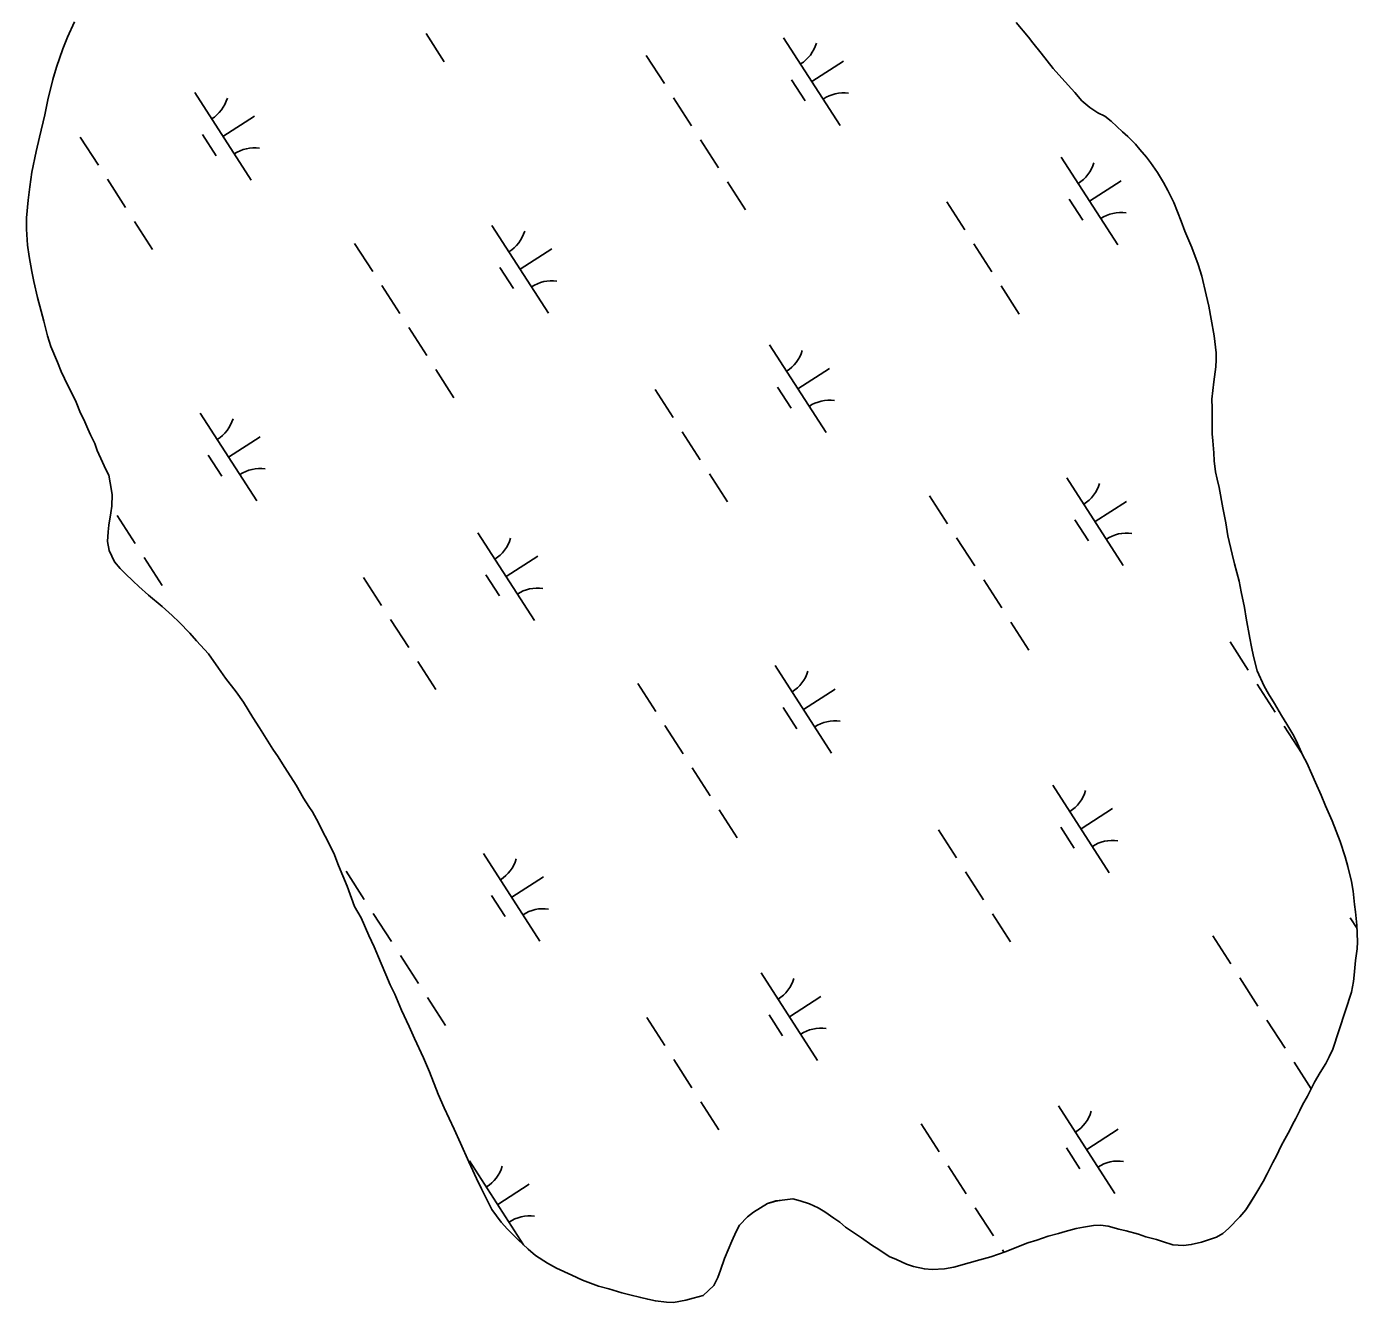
# Model space of a CAD drawing. Extents: x 3937982 to 3958556, y 219448 to 241894.
# Drawn here: x 3954496 to 3955134, y 227414 to 228026 of the extents above; entities that cross this region are included whole.
import ezdxf

# ---------------------------------------------------------------- set-up
doc = ezdxf.new("R2010")
doc.units = 0
doc.layers.add('V-TOPO-SHOR', color=7, linetype='Continuous')
doc.layers.add('V-WETL-SWMP', color=7, linetype='Continuous')

msp = doc.modelspace()

# ---------------------------------------------------------------- linework, layer by layer
at = {"layer": 'V-TOPO-SHOR'}
for points in [[(3954513.369, 228015.334), (3954515.677, 228020.98), (3954518.95, 228028.185)], [(3954970.607, 228028.001), (3954976.471, 228020.835), (3954978.619, 228018.123), (3954982.527, 228013.282), (3954988.388, 228005.921), (3954992.49, 228001.275), (3954998.741, 227994.305), (3955002.06, 227990.432), (3955005.962, 227987.145), (3955009.665, 227984.637), (3955013.171, 227983.097), (3955016.095, 227980.582), (3955021.559, 227975.554), (3955024.097, 227973.231), (3955027.804, 227969.555), (3955029.952, 227967.038), (3955033.077, 227963.36), (3955035.033, 227960.841), (3955038.357, 227955.997), (3955041.294, 227951.152), (3955043.254, 227947.467), (3955046.193, 227941.649), (3955049.73, 227932.724), (3955051.499, 227927.872), (3955054.837, 227920.114), (3955057.789, 227911.963), (3955059.56, 227906.335), (3955061.737, 227897.404), (3955062.927, 227891.969), (3955064.121, 227885.755), (3955065.516, 227877.792), (3955066.521, 227869.635), (3955066.538, 227866.137), (3955066.357, 227862.832), (3955065.415, 227855.637), (3955064.481, 227847.275), (3955064.5, 227843.001), (3955064.524, 227837.365), (3955064.551, 227830.756), (3955064.955, 227827.455), (3955065.368, 227821.626), (3955065.579, 227817.741), (3955066.185, 227812.496), (3955066.978, 227809), (3955067.967, 227804.925), (3955069.759, 227795.215), (3955071.15, 227788.031), (3955072.149, 227781.815), (3955074.13, 227773.078), (3955075.315, 227768.419), (3955077.49, 227760.071), (3955078.484, 227755.023), (3955080.071, 227747.45), (3955080.87, 227742.401), (3955082.662, 227732.692), (3955083.456, 227728.612), (3955084.447, 227723.953), (3955086.227, 227717.16), (3955089.561, 227709.789), (3955091.521, 227706.105), (3955094.458, 227701.454), (3955097.786, 227695.637), (3955100.33, 227691.566), (3955103.658, 227685.944), (3955105.423, 227682.26), (3955107.975, 227676.441), (3955109.933, 227672.952), (3955112.29, 227667.518), (3955114.055, 227663.639), (3955116.802, 227657.434), (3955118.962, 227652.39), (3955122.104, 227645.211), (3955124.068, 227640.167), (3955126.032, 227635.317), (3955128.395, 227627.943), (3955129.581, 227623.283), (3955131.363, 227616.099), (3955132.16, 227611.44), (3955132.772, 227605.03), (3955133.37, 227601.534), (3955133.98, 227595.121), (3955134.21, 227587.155), (3955134.027, 227583.851), (3955133.276, 227578.211), (3955132.723, 227571.213), (3955132.346, 227568.1), (3955131.398, 227563.044), (3955122.38, 227535.797)], [(3954736.631, 227439.873), (3954731.559, 227444.516), (3954726.68, 227449.353), (3954723.555, 227452.837), (3954719.06, 227458.843), (3954714.159, 227468.733), (3954711.804, 227473.775), (3954708.076, 227481.728), (3954704.15, 227490.651), (3954701.013, 227497.44), (3954696.304, 227507.524), (3954693.361, 227514.121), (3954689.235, 227524.791), (3954686.29, 227531.58), (3954681.972, 227540.89), (3954679.423, 227546.514), (3954675.89, 227554.469), (3954672.554, 227562.034), (3954670.395, 227566.494), (3954668.236, 227571.539), (3954666.076, 227576.775), (3954662.738, 227584.73), (3954660.188, 227590.159), (3954656.458, 227598.695), (3954653.327, 227604.122), (3954649.786, 227613.826), (3954645.661, 227623.72), (3954643.302, 227629.733), (3954635.071, 227646.022), (3954633.111, 227649.512), (3954631.352, 227652.031), (3954628.808, 227656.103), (3954625.284, 227662.306), (3954621.37, 227668.507), (3954619.609, 227671.221), (3954616.674, 227675.872), (3954614.13, 227679.554), (3954611.781, 227683.431), (3954607.673, 227689.827), (3954604.542, 227694.671), (3954600.04, 227702.037), (3954596.522, 227707.075), (3954591.438, 227713.662), (3954588.115, 227718.311), (3954583.226, 227725.286), (3954577.563, 227731.479), (3954574.243, 227735.16), (3954569.169, 227740.384), (3954565.851, 227743.673), (3954560.972, 227747.929), (3954554.538, 227753.342), (3954549.854, 227757.597), (3954547.122, 227760.112), (3954543.218, 227763.788), (3954540.877, 227766.111), (3954538.141, 227769.402), (3954535.592, 227774.831), (3954534.797, 227779.103), (3954535.166, 227783.771), (3954535.54, 227786.882), (3954536.487, 227792.909), (3954536.861, 227796.022), (3954537.031, 227801.658), (3954536.036, 227807.29), (3954535.436, 227810.981), (3954534.064, 227813.694), (3954532.495, 227817.186), (3954529.943, 227822.812), (3954528.764, 227826.109), (3954526.607, 227830.183), (3954525.429, 227833.093), (3954523.465, 227837.553), (3954521.899, 227840.656), (3954519.738, 227845.895), (3954517.973, 227849.579), (3954515.816, 227853.845), (3954512.679, 227860.634), (3954510.909, 227865.097), (3954507.573, 227872.66), (3954505.996, 227877.706), (3954504.216, 227884.696), (3954503.03, 227889.548), (3954501.253, 227896.149), (3954499.471, 227903.72), (3954498.478, 227908.576), (3954497.28, 227915.76), (3954496.479, 227921.2), (3954496.057, 227928.777), (3954496.034, 227934.219), (3954496.776, 227942.773), (3954497.525, 227949.19), (3954498.465, 227956.19), (3954500.561, 227966.11), (3954502.281, 227972.92), (3954504.761, 227983.621), (3954506.285, 227990.817), (3954508.574, 228000.543), (3954510.299, 228006.577), (3954513.369, 228015.334)], [(3955122.38, 227535.797), (3955120.648, 227532.096), (3955119.108, 227528.787), (3955116.404, 227524.498), (3955113.705, 227519.823), (3955111.778, 227516.122), (3955110.236, 227513.201), (3955107.922, 227509.109), (3955106.572, 227506.384), (3955104.645, 227502.486), (3955103.103, 227499.566), (3955101.755, 227496.84), (3955099.441, 227492.553), (3955097.704, 227489.436), (3955095.394, 227484.568), (3955093.659, 227481.451), (3955090.96, 227475.997), (3955089.035, 227472.297), (3955085.947, 227467.23), (3955082.858, 227461.971), (3955080.736, 227458.657), (3955077.834, 227455.339), (3955072.417, 227449.681), (3955069.708, 227447.338), (3955066.605, 227445.574), (3955059.425, 227443.211), (3955054.571, 227442.023), (3955050.881, 227441.62), (3955045.632, 227441.984), (3955040.766, 227443.518), (3955037.847, 227444.479), (3955032.789, 227445.816), (3955029.285, 227446.967), (3955023.253, 227448.691), (3955019.751, 227449.453), (3955014.693, 227450.793), (3955010.998, 227451.36), (3955007.694, 227451.149), (3955002.839, 227450.352), (3954999.345, 227449.754), (3954994.102, 227448.372), (3954990.803, 227447.385), (3954985.951, 227446.002), (3954980.515, 227444.231), (3954976.247, 227442.853), (3954970.038, 227440.493), (3954965.77, 227438.726), (3954958.395, 227436.168), (3954953.154, 227434.783), (3954948.108, 227433.206), (3954940.731, 227431.232), (3954936.264, 227430.436), (3954930.241, 227430.02), (3954926.549, 227430.393), (3954921.296, 227431.537), (3954917.988, 227432.688), (3954913.12, 227434.806), (3954909.614, 227436.344), (3954904.742, 227439.629), (3954901.43, 227441.751), (3954896.361, 227445.226), (3954891.681, 227448.511), (3954888.759, 227450.442), (3954886.029, 227452.763), (3954883.104, 227454.692), (3954878.816, 227457.785), (3954875.697, 227459.714), (3954871.412, 227461.639), (3954866.937, 227462.98), (3954863.435, 227463.937), (3954858.385, 227463.333), (3954855.276, 227462.929), (3954851.395, 227461.747), (3954844.61, 227457.635), (3954841.706, 227455.29), (3954837.835, 227451.389), (3954836.295, 227448.272), (3954834.178, 227443.598), (3954832.445, 227439.508), (3954830.715, 227435.42), (3954828.796, 227429.776), (3954827.45, 227426.272), (3954825.523, 227422.377), (3954820.491, 227417.691), (3954815.637, 227416.31), (3954812.143, 227415.323), (3954806.319, 227414.326), (3954802.819, 227414.504), (3954797.57, 227415.065), (3954793.873, 227415.827), (3954790.566, 227416.589), (3954785.312, 227417.928), (3954781.421, 227418.883), (3954775.195, 227420.8), (3954770.329, 227422.139), (3954762.545, 227425.021), (3954757.48, 227427.331), (3954750.081, 227430.796), (3954745.796, 227433.11), (3954740.144, 227436.778), (3954736.631, 227439.873)]]:
    msp.add_lwpolyline(points, dxfattribs=at)
at = {"layer": 'V-WETL-SWMP'}
for p, q in [((3954687.62, 228022.598), (3954696.28, 228009.144)), ((3954859.072, 228020.666), (3954886.134, 227978.623)), ((3954793.207, 228012.071), (3954801.867, 227998.617)), ((3954872.603, 227999.644), (3954887.739, 228009.387)), ((3954862.868, 228000.514), (3954869.363, 227990.423)), ((3954576.639, 227994.327), (3954603.701, 227952.283)), ((3954806.197, 227991.89), (3954814.857, 227978.436)), ((3954590.17, 227973.305), (3954605.306, 227983.047)), ((3954521.773, 227972.93), (3954530.433, 227959.476)), ((3954580.435, 227974.174), (3954586.93, 227964.084)), ((3954819.187, 227971.71), (3954827.847, 227958.256)), ((3954992.201, 227963.367), (3955019.263, 227921.324)), ((3954534.763, 227952.749), (3954543.423, 227939.295)), ((3954832.177, 227951.529), (3954840.837, 227938.075)), ((3955005.732, 227942.346), (3955020.868, 227952.088)), ((3954937.335, 227941.97), (3954945.995, 227928.516)), ((3954995.997, 227943.215), (3955002.492, 227933.125)), ((3954547.753, 227932.568), (3954556.412, 227919.114)), ((3954719.205, 227930.636), (3954746.267, 227888.593)), ((3954653.34, 227922.042), (3954662, 227908.588)), ((3954732.736, 227909.615), (3954747.871, 227919.357)), ((3954950.325, 227921.79), (3954958.985, 227908.336)), ((3954723.001, 227910.484), (3954729.496, 227900.394)), ((3954666.33, 227901.861), (3954674.99, 227888.407)), ((3954963.315, 227901.609), (3954971.975, 227888.155)), ((3954679.319, 227881.68), (3954687.979, 227868.226)), ((3954852.334, 227873.338), (3954879.396, 227831.295)), ((3954692.309, 227861.499), (3954700.969, 227848.045)), ((3954865.865, 227852.316), (3954881.001, 227862.059)), ((3954797.468, 227851.941), (3954806.128, 227838.487)), ((3954856.13, 227853.185), (3954862.625, 227843.095)), ((3954579.337, 227840.607), (3954606.4, 227798.564)), ((3954592.869, 227819.585), (3954608.004, 227829.328)), ((3954810.458, 227831.76), (3954819.118, 227818.306)), ((3954583.133, 227820.455), (3954589.628, 227810.364)), ((3954823.448, 227811.579), (3954832.108, 227798.125)), ((3954994.9, 227809.648), (3955021.962, 227767.605)), ((3954929.035, 227801.053), (3954937.695, 227787.599)), ((3955008.431, 227788.626), (3955023.567, 227798.369)), ((3954539.452, 227791.651), (3954548.112, 227778.197)), ((3954998.696, 227789.495), (3955005.191, 227779.405)), ((3954712.467, 227783.308), (3954739.529, 227741.265)), ((3954942.025, 227780.872), (3954950.685, 227767.418)), ((3954552.442, 227771.47), (3954561.102, 227758.016)), ((3954725.998, 227762.287), (3954741.133, 227772.029)), ((3954657.601, 227761.911), (3954666.261, 227748.457)), ((3954716.263, 227763.156), (3954722.758, 227753.066)), ((3954955.015, 227760.691), (3954963.675, 227747.237)), ((3954670.591, 227741.731), (3954679.25, 227728.277)), ((3954968.005, 227740.511), (3954976.664, 227727.057)), ((3955073.163, 227730.952), (3955081.823, 227717.498)), ((3954683.58, 227721.55), (3954692.24, 227708.096)), ((3954855.033, 227719.618), (3954882.095, 227677.575)), ((3954789.168, 227711.023), (3954797.827, 227697.569)), ((3954868.564, 227698.597), (3954883.699, 227708.339)), ((3955086.153, 227710.771), (3955094.813, 227697.317)), ((3954858.829, 227699.466), (3954865.323, 227689.375)), ((3954802.157, 227690.843), (3954810.817, 227677.389)), ((3955099.143, 227690.591), (3955107.386, 227677.784)), ((3954815.147, 227670.662), (3954823.807, 227657.208)), ((3954988.162, 227662.32), (3955015.224, 227620.276)), ((3954828.137, 227650.481), (3954836.797, 227637.027)), ((3955001.693, 227641.298), (3955016.828, 227651.04)), ((3954933.296, 227640.923), (3954941.956, 227627.469)), ((3954991.958, 227642.167), (3954998.453, 227632.077)), ((3954715.165, 227629.589), (3954742.228, 227587.545)), ((3954649.3, 227620.994), (3954657.96, 227607.54)), ((3954728.696, 227608.567), (3954743.832, 227618.31)), ((3954946.286, 227620.742), (3954954.946, 227607.288)), ((3954718.961, 227609.436), (3954725.456, 227599.346)), ((3954662.29, 227600.813), (3954670.95, 227587.359)), ((3954959.276, 227600.561), (3954967.935, 227587.107)), ((3955130.728, 227598.629), (3955134.026, 227593.504)), ((3955064.863, 227590.035), (3955073.523, 227576.581)), ((3954675.28, 227580.632), (3954683.94, 227567.178)), ((3954848.295, 227572.29), (3954875.357, 227530.247)), ((3955077.853, 227569.854), (3955086.512, 227556.4)), ((3954861.826, 227551.269), (3954876.961, 227561.011)), ((3954688.27, 227560.452), (3954696.93, 227546.998)), ((3954793.428, 227550.893), (3954802.088, 227537.439)), ((3954852.091, 227552.138), (3954858.585, 227542.047)), ((3955090.842, 227549.673), (3955099.502, 227536.219)), ((3954806.418, 227530.712), (3954815.078, 227517.258)), ((3955103.832, 227529.492), (3955112.073, 227516.69)), ((3954819.408, 227510.532), (3954828.068, 227497.078)), ((3954990.86, 227508.6), (3955017.923, 227466.557)), ((3954924.995, 227500.005), (3954933.655, 227486.551)), ((3955004.392, 227487.578), (3955019.527, 227497.321)), ((3954994.656, 227488.448), (3955001.151, 227478.357)), ((3954708.427, 227482.261), (3954734.392, 227441.923)), ((3954937.985, 227479.824), (3954946.645, 227466.37)), ((3954721.958, 227461.239), (3954737.094, 227470.981)), ((3954950.975, 227459.644), (3954959.635, 227446.19)), ((3954963.965, 227439.463), (3954964.683, 227438.348))]:
    msp.add_line(p, q, dxfattribs=at)
for points in [[(3954513.369, 228015.335), (3954515.677, 228020.981), (3954518.95, 228028.186)], [(3954970.608, 228028), (3954976.47, 228020.835), (3954978.619, 228018.123), (3954982.527, 228013.281), (3954988.389, 228005.922), (3954992.491, 228001.275), (3954998.74, 227994.306), (3955002.06, 227990.433), (3955005.961, 227987.146), (3955009.665, 227984.636), (3955013.17, 227983.096), (3955016.096, 227980.582), (3955021.559, 227975.553), (3955024.096, 227973.232), (3955027.804, 227969.555), (3955029.953, 227967.038), (3955033.078, 227963.359)], [(3954633.112, 227649.512), (3954631.352, 227652.031), (3954628.808, 227656.102), (3954625.283, 227662.305), (3954621.369, 227668.508), (3954619.608, 227671.221), (3954616.673, 227675.872), (3954614.131, 227679.554), (3954611.782, 227683.431), (3954607.673, 227689.826), (3954604.542, 227694.671), (3954600.041, 227702.037), (3954596.521, 227707.075), (3954591.439, 227713.661), (3954588.115, 227718.31), (3954583.227, 227725.286), (3954577.564, 227731.48), (3954574.244, 227735.159), (3954569.169, 227740.384), (3954565.85, 227743.673), (3954560.973, 227747.928), (3954554.537, 227753.342), (3954549.854, 227757.597), (3954547.122, 227760.112), (3954543.219, 227763.788), (3954540.877, 227766.11), (3954538.142, 227769.402), (3954535.592, 227774.832), (3954534.796, 227779.104), (3954535.165, 227783.77), (3954535.54, 227786.881), (3954536.486, 227792.91), (3954536.861, 227796.021), (3954537.031, 227801.658), (3954536.035, 227807.29), (3954535.436, 227810.98), (3954534.064, 227813.695), (3954532.494, 227817.186), (3954529.943, 227822.811), (3954528.763, 227826.11), (3954526.608, 227830.182), (3954525.429, 227833.092), (3954523.466, 227837.553), (3954521.898, 227840.656), (3954519.738, 227845.894), (3954517.973, 227849.579), (3954515.816, 227853.845), (3954512.678, 227860.634), (3954510.909, 227865.096), (3954507.573, 227872.661), (3954505.996, 227877.707), (3954504.217, 227884.696), (3954503.03, 227889.549), (3954501.252, 227896.149), (3954499.47, 227903.721), (3954498.477, 227908.576), (3954497.28, 227915.761), (3954496.479, 227921.199), (3954496.058, 227928.777), (3954496.035, 227934.219), (3954496.775, 227942.773), (3954497.525, 227949.19), (3954498.466, 227956.19), (3954500.561, 227966.111), (3954502.281, 227972.92), (3954504.761, 227983.62), (3954506.285, 227990.817), (3954508.575, 228000.544), (3954510.298, 228006.577), (3954513.369, 228015.335)], [(3955033.078, 227963.359), (3955035.033, 227960.841), (3955038.357, 227955.997), (3955041.293, 227951.151), (3955043.253, 227947.467), (3955046.193, 227941.649), (3955049.73, 227932.724), (3955051.5, 227927.873), (3955054.837, 227920.114), (3955057.788, 227911.964), (3955059.561, 227906.336), (3955061.738, 227897.405), (3955062.927, 227891.969), (3955064.12, 227885.755), (3955065.515, 227877.793), (3955066.522, 227869.635), (3955066.537, 227866.137), (3955066.357, 227862.832), (3955065.416, 227855.637), (3955064.481, 227847.276), (3955064.499, 227843.001), (3955064.524, 227837.365), (3955064.552, 227830.757), (3955064.955, 227827.455), (3955065.369, 227821.627), (3955065.58, 227817.741), (3955066.186, 227812.496), (3955066.978, 227809.001), (3955067.968, 227804.924), (3955069.759, 227795.215), (3955071.15, 227788.03), (3955072.149, 227781.815), (3955074.13, 227773.078), (3955075.316, 227768.419), (3955077.49, 227760.072), (3955078.484, 227755.023), (3955080.071, 227747.45), (3955080.87, 227742.401), (3955082.661, 227732.691), (3955083.456, 227728.613), (3955084.448, 227723.953), (3955086.227, 227717.159), (3955089.562, 227709.788), (3955091.522, 227706.104), (3955094.457, 227701.453), (3955097.786, 227695.637), (3955100.33, 227691.566), (3955103.658, 227685.945), (3955105.423, 227682.26), (3955107.975, 227676.441), (3955109.933, 227672.951), (3955112.289, 227667.519), (3955114.055, 227663.64), (3955116.802, 227657.433), (3955118.962, 227652.389), (3955122.103, 227645.212), (3955124.068, 227640.168), (3955126.032, 227635.318), (3955128.396, 227627.943), (3955129.582, 227623.283), (3955131.363, 227616.1), (3955132.16, 227611.44), (3955132.771, 227605.029), (3955133.369, 227601.533), (3955133.98, 227595.122), (3955134.209, 227587.155), (3955134.028, 227583.851), (3955133.275, 227578.211), (3955132.723, 227571.213), (3955132.347, 227568.101), (3955131.398, 227563.044), (3955122.381, 227535.797), (3955120.648, 227532.097), (3955119.108, 227528.787), (3955116.405, 227524.499), (3955113.705, 227519.823), (3955111.777, 227516.122), (3955110.235, 227513.201), (3955107.921, 227509.109), (3955106.572, 227506.383), (3955104.645, 227502.487), (3955103.103, 227499.566), (3955101.755, 227496.839), (3955099.441, 227492.553), (3955097.705, 227489.436), (3955095.394, 227484.568), (3955093.659, 227481.451), (3955090.961, 227475.997), (3955089.034, 227472.297), (3955085.946, 227467.23), (3955082.859, 227461.97), (3955080.736, 227458.657), (3955077.835, 227455.34), (3955072.418, 227449.681), (3955069.707, 227447.337), (3955066.605, 227445.574), (3955059.425, 227443.211), (3955054.571, 227442.024), (3955050.88, 227441.619), (3955045.632, 227441.985), (3955040.766, 227443.519)], [(3955040.766, 227443.519), (3955037.847, 227444.478), (3955032.788, 227445.817), (3955029.285, 227446.968), (3955023.253, 227448.691), (3955019.751, 227449.453), (3955014.693, 227450.792), (3955010.998, 227451.359), (3955007.695, 227451.15), (3955002.839, 227450.352), (3954999.344, 227449.754), (3954994.102, 227448.371), (3954990.803, 227447.385), (3954985.95, 227446.003), (3954980.516, 227444.231), (3954976.247, 227442.852), (3954970.038, 227440.493), (3954965.77, 227438.725), (3954958.396, 227436.167), (3954953.154, 227434.784), (3954948.108, 227433.207), (3954940.732, 227431.232), (3954936.265, 227430.435), (3954930.242, 227430.02), (3954926.548, 227430.393), (3954921.296, 227431.537), (3954917.987, 227432.688), (3954913.119, 227434.805), (3954909.614, 227436.345), (3954904.742, 227439.628), (3954901.429, 227441.751), (3954896.361, 227445.227), (3954891.682, 227448.511), (3954888.759, 227450.442), (3954886.028, 227452.762), (3954883.104, 227454.693), (3954878.815, 227457.784), (3954875.697, 227459.714), (3954871.413, 227461.639), (3954866.938, 227462.98), (3954863.435, 227463.937), (3954858.385, 227463.332), (3954855.277, 227462.93), (3954851.395, 227461.747), (3954844.611, 227457.636), (3954841.706, 227455.291), (3954837.836, 227451.388), (3954836.295, 227448.272), (3954834.177, 227443.598), (3954832.446, 227439.509), (3954830.714, 227435.421), (3954828.795, 227429.776), (3954827.45, 227426.272), (3954825.523, 227422.377), (3954820.491, 227417.691), (3954815.638, 227416.31), (3954812.144, 227415.323), (3954806.318, 227414.326), (3954802.819, 227414.505), (3954797.569, 227415.066), (3954793.873, 227415.827), (3954790.566, 227416.59), (3954785.313, 227417.928), (3954781.422, 227418.883), (3954775.195, 227420.799), (3954770.33, 227422.139), (3954762.544, 227425.02), (3954757.481, 227427.331), (3954750.081, 227430.797), (3954745.796, 227433.11), (3954740.144, 227436.778), (3954736.632, 227439.873), (3954731.559, 227444.515), (3954726.68, 227449.353), (3954723.555, 227452.837), (3954719.059, 227458.843), (3954714.158, 227468.733), (3954711.804, 227473.776), (3954708.077, 227481.728), (3954704.151, 227490.651), (3954701.013, 227497.439), (3954696.305, 227507.525), (3954693.361, 227514.12), (3954689.234, 227524.791), (3954686.289, 227531.58), (3954681.973, 227540.89), (3954679.423, 227546.515), (3954675.89, 227554.468), (3954672.553, 227562.033), (3954670.396, 227566.494), (3954668.237, 227571.538), (3954666.076, 227576.776), (3954662.738, 227584.729), (3954660.188, 227590.16), (3954656.459, 227598.695), (3954653.326, 227604.123), (3954649.786, 227613.825), (3954645.662, 227623.719), (3954643.303, 227629.733), (3954635.071, 227646.023), (3954633.112, 227649.512)]]:
    msp.add_lwpolyline(points, dxfattribs=at)
for centre, start, end in [((3954857.853, 228022.999), 301.99668, 343.540338), ((3954575.42, 227996.659), 301.99668, 343.540338), ((3954887.753, 227976.547), 81.996677, 123.540335), ((3954605.32, 227950.208), 81.996677, 123.540335), ((3954990.982, 227965.7), 301.99668, 343.540338), ((3955020.882, 227919.248), 81.996677, 123.540335), ((3954717.985, 227932.969), 301.99668, 343.540338), ((3954747.885, 227886.517), 81.996677, 123.540335), ((3954851.115, 227875.671), 301.99668, 343.540338), ((3954881.015, 227829.219), 81.996677, 123.540335), ((3954578.118, 227842.94), 301.99668, 343.540338), ((3954608.018, 227796.488), 81.996677, 123.540335), ((3954993.681, 227811.981), 301.99668, 343.540338), ((3954711.247, 227785.641), 301.99668, 343.540338), ((3955023.581, 227765.529), 81.996677, 123.540335), ((3954741.147, 227739.189), 81.996677, 123.540335), ((3954853.813, 227721.951), 301.99668, 343.540338), ((3954883.713, 227675.499), 81.996677, 123.540335), ((3954986.943, 227664.652), 301.99668, 343.540338), ((3955016.843, 227618.201), 81.996677, 123.540335), ((3954713.946, 227631.921), 301.99668, 343.540338), ((3954743.846, 227585.47), 81.996677, 123.540335), ((3954847.075, 227574.623), 301.99668, 343.540338), ((3954876.975, 227528.171), 81.996677, 123.540335), ((3954989.641, 227510.933), 301.99668, 343.540338), ((3954707.208, 227484.593), 301.99668, 343.540338), ((3955019.541, 227464.481), 81.996677, 123.540335), ((3954737.108, 227438.142), 81.996677, 123.540335)]:
    msp.add_arc(centre, 17.623, start, end, dxfattribs=at)

doc.saveas('drawing.dxf')
